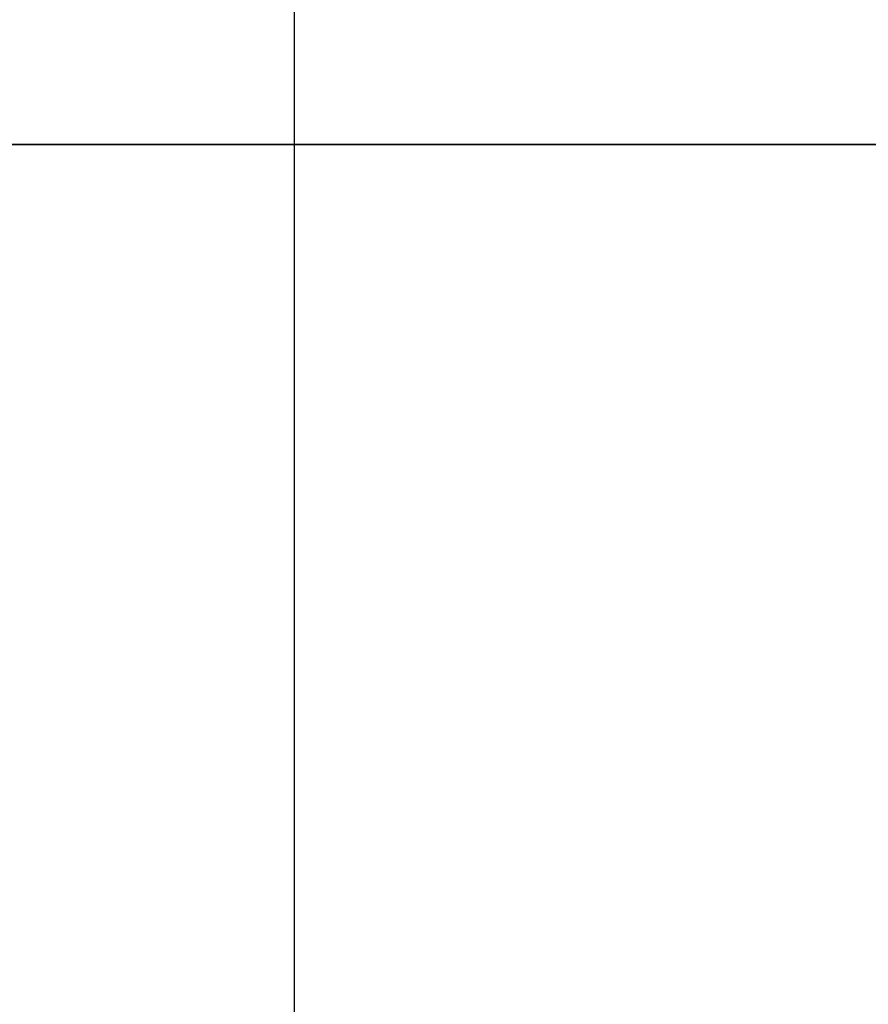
# Model space of a CAD drawing. Header units: millimetres. Extents: x -398 to 387, y -563 to 552.
# Tile 425 of 656: x -323.979 to -323.27, y -547.719 to -546.896. Entities that reach past the tile are written whole.
import ezdxf

# ---------------------------------------------------------------- set-up
doc = ezdxf.new("R2010")
doc.units = ezdxf.units.MM
doc.layers.add('Livello 01', color=7, linetype='Continuous')

# ---------------------------------------------------------------- blocks, each defined once
blk = doc.blocks.new('MMFTT08X23')
at = {"layer": 'Livello 01', "color": 254, "true_color": 0xcad1ee, "extrusion": (0, -1, 0)}
blk.add_arc((0, 0, -15.625), 4, 0, 90, dxfattribs=at)

msp = doc.modelspace()

# ---------------------------------------------------------------- linework, layer by layer
at = {"layer": 'Livello 01', "color": 254, "true_color": 0xcad1ee}
for p, q in [((-323.75, -537, 148.5), (-323.75, -548, 148.5)), ((-323.75, -537, -137.5), (-323.75, -548, -137.5))]:
    msp.add_line(p, q, dxfattribs=at)
for points in [[(-393, -547, -179.5), (382, -547, -179.5)], [(382, -547, 190.5), (-393, -547, 190.5)]]:
    msp.add_open_spline(points, degree=1, dxfattribs=at)

# ---------------------------------------------------------------- block references
at = {"layer": 'Livello 01', "extrusion": (0.9751, 0, 0.221765), "rotation": 270}
msp.add_blockref('MMFTT08X23', (-563, 217.54133, -286.90071), dxfattribs=at)

doc.saveas('drawing.dxf')
